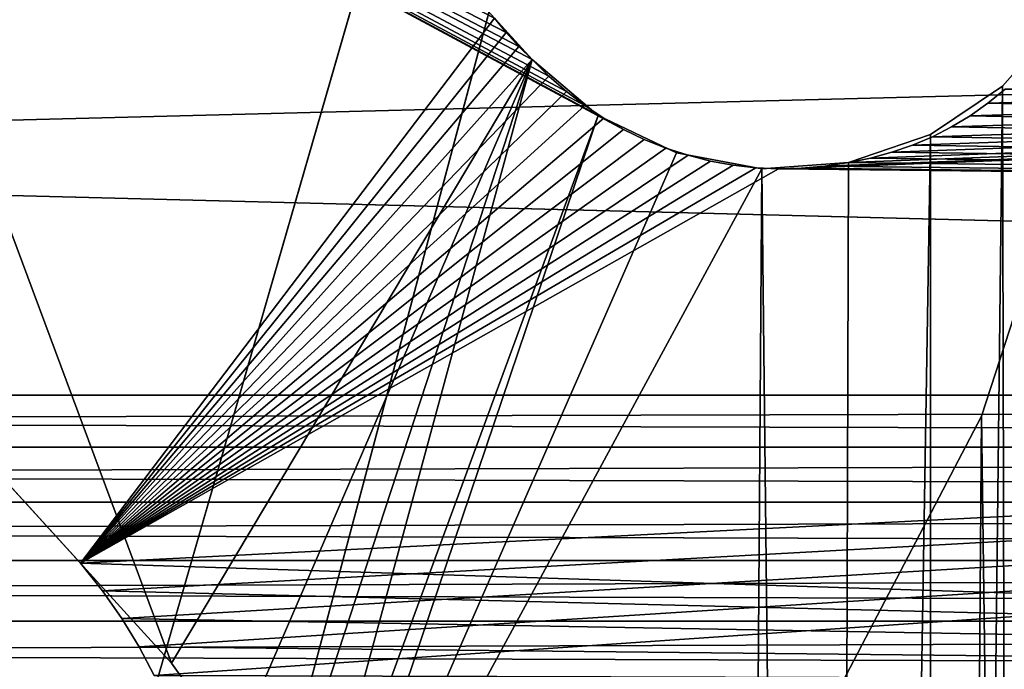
# Model space of a CAD drawing. Header units: millimetres. Extents: x -105 to 105, y -91 to 91.
# Tile 953 of 1056: x 3.3 to 5.5, y 17.14 to 18.58. Entities that reach past the tile are written whole.
import ezdxf

# ---------------------------------------------------------------- set-up
doc = ezdxf.new("R2010")
doc.units = ezdxf.units.MM
doc.header["$LTSCALE"] = 22.850203
for name, color, linetype in [('1', 7, 'CONTINUOUS'), ('2', 7, 'CONTINUOUS'), ('405', 7, 'CONTINUOUS'), ('406', 7, 'CONTINUOUS'), ('552', 7, 'CONTINUOUS'), ('553', 7, 'CONTINUOUS'), ('554', 7, 'CONTINUOUS'), ('575', 7, 'CONTINUOUS'), ('576', 7, 'CONTINUOUS'), ('770', 7, 'CONTINUOUS'), ('771', 7, 'CONTINUOUS'), ('804', 7, 'CONTINUOUS'), ('823', 7, 'CONTINUOUS')]:
    doc.layers.add(name, color=color, linetype=linetype)

msp = doc.modelspace()

# ---------------------------------------------------------------- linework, layer by layer
at = {"layer": '1', "linetype": 'CONTINUOUS'}
for points in [[(20.6759, 17.7472, 9.5), (19.7192, 18.7813, 9.5), (-20.6759, 17.7472, 9.5), (20.6759, 17.7472, 9.5)], [(-20.6759, 17.7472, 9.5), (19.7192, 18.7813, 9.5), (-19.7192, 18.7813, 9.5), (-20.6759, 17.7472, 9.5)], [(20.7795, 17.6313, 9.5), (20.6759, 17.7472, 9.5), (-20.7795, 17.6313, 9.5), (20.7795, 17.6313, 9.5)], [(-20.7795, 17.6313, 9.5), (20.6759, 17.7472, 9.5), (-20.6759, 17.7472, 9.5), (-20.7795, 17.6313, 9.5)], [(20.8741, 17.5085, 9.5), (20.7795, 17.6313, 9.5), (-20.8741, 17.5085, 9.5), (20.8741, 17.5085, 9.5)], [(-20.8741, 17.5085, 9.5), (20.7795, 17.6313, 9.5), (-20.7795, 17.6313, 9.5), (-20.8741, 17.5085, 9.5)], [(20.9596, 17.3787, 9.5), (20.8741, 17.5085, 9.5), (-20.9596, 17.3787, 9.5), (20.9596, 17.3787, 9.5)], [(-20.9596, 17.3787, 9.5), (20.8741, 17.5085, 9.5), (-20.8741, 17.5085, 9.5), (-20.9596, 17.3787, 9.5)], [(21.0352, 17.2434, 9.5), (20.9596, 17.3787, 9.5), (-21.0352, 17.2434, 9.5), (21.0352, 17.2434, 9.5)], [(-21.0352, 17.2434, 9.5), (20.9596, 17.3787, 9.5), (-20.9596, 17.3787, 9.5), (-21.0352, 17.2434, 9.5)], [(21.1009, 17.1025, 9.5), (21.0352, 17.2434, 9.5), (-21.1009, 17.1025, 9.5), (21.1009, 17.1025, 9.5)], [(-21.1009, 17.1025, 9.5), (21.0352, 17.2434, 9.5), (-21.0352, 17.2434, 9.5), (-21.1009, 17.1025, 9.5)]]:
    msp.add_3dface(points, dxfattribs=at)
at = {"layer": '2', "linetype": 'CONTINUOUS'}
for points in [[(-20.6759, 17.7472, 7.5), (-19.7192, 18.7813, 7.5), (20.6759, 17.7472, 7.5), (-20.6759, 17.7472, 7.5)], [(20.6759, 17.7472, 7.5), (-19.7192, 18.7813, 7.5), (19.7192, 18.7813, 7.5), (20.6759, 17.7472, 7.5)], [(-20.7795, 17.6313, 7.5), (-20.6759, 17.7472, 7.5), (20.7795, 17.6313, 7.5), (-20.7795, 17.6313, 7.5)], [(20.7795, 17.6313, 7.5), (-20.6759, 17.7472, 7.5), (20.6759, 17.7472, 7.5), (20.7795, 17.6313, 7.5)], [(-20.8741, 17.5085, 7.5), (-20.7795, 17.6313, 7.5), (20.8741, 17.5085, 7.5), (-20.8741, 17.5085, 7.5)], [(20.8741, 17.5085, 7.5), (-20.7795, 17.6313, 7.5), (20.7795, 17.6313, 7.5), (20.8741, 17.5085, 7.5)], [(-20.9596, 17.3787, 7.5), (-20.8741, 17.5085, 7.5), (20.9596, 17.3787, 7.5), (-20.9596, 17.3787, 7.5)], [(20.9596, 17.3787, 7.5), (-20.8741, 17.5085, 7.5), (20.8741, 17.5085, 7.5), (20.9596, 17.3787, 7.5)], [(-21.0352, 17.2434, 7.5), (-20.9596, 17.3787, 7.5), (21.0352, 17.2434, 7.5), (-21.0352, 17.2434, 7.5)], [(21.0352, 17.2434, 7.5), (-20.9596, 17.3787, 7.5), (20.9596, 17.3787, 7.5), (21.0352, 17.2434, 7.5)], [(-21.1009, 17.1025, 7.5), (-21.0352, 17.2434, 7.5), (21.1009, 17.1025, 7.5), (-21.1009, 17.1025, 7.5)], [(21.1009, 17.1025, 7.5), (-21.0352, 17.2434, 7.5), (21.0352, 17.2434, 7.5), (21.1009, 17.1025, 7.5)]]:
    msp.add_3dface(points, dxfattribs=at)
at = {"layer": '405', "linetype": 'CONTINUOUS'}
for points in [[(4.3619, 18.5879, 34.5), (0.5546, 20.5417, 34.5), (3.4401, 17.3723, 34.5), (4.3619, 18.5879, 34.5)], [(18, 18.109, 34.5), (17.979, 18.7525, 34.5), (5.0466, 18.2531, 34.5), (18, 18.109, 34.5)], [(5.0466, 18.2531, 34.5), (17.979, 18.7525, 34.5), (5.0984, 18.2576, 34.5), (5.0466, 18.2531, 34.5)], [(5.0984, 18.2576, 34.5), (17.979, 18.7525, 34.5), (5.1508, 18.2656, 34.5), (5.0984, 18.2576, 34.5)], [(5.1508, 18.2656, 34.5), (17.979, 18.7525, 34.5), (5.2002, 18.2757, 34.5), (5.1508, 18.2656, 34.5)], [(5.2002, 18.2757, 34.5), (17.979, 18.7525, 34.5), (5.2479, 18.2887, 34.5), (5.2002, 18.2757, 34.5)], [(5.2479, 18.2887, 34.5), (17.979, 18.7525, 34.5), (5.2939, 18.3046, 34.5), (5.2479, 18.2887, 34.5)], [(5.2939, 18.3046, 34.5), (17.979, 18.7525, 34.5), (5.3382, 18.3234, 34.5), (5.2939, 18.3046, 34.5)], [(5.3382, 18.3234, 34.5), (17.979, 18.7525, 34.5), (5.3808, 18.3452, 34.5), (5.3382, 18.3234, 34.5)], [(5.3808, 18.3452, 34.5), (17.979, 18.7525, 34.5), (5.4218, 18.37, 34.5), (5.3808, 18.3452, 34.5)], [(5.4218, 18.37, 34.5), (17.979, 18.7525, 34.5), (5.4617, 18.3983, 34.5), (5.4218, 18.37, 34.5)], [(5.4617, 18.3983, 34.5), (17.979, 18.7525, 34.5), (5.4999, 18.4295, 34.5), (5.4617, 18.3983, 34.5)], [(4.3883, 18.5557, 34.5), (4.3619, 18.5879, 34.5), (3.4401, 17.3723, 34.5), (4.3883, 18.5557, 34.5)], [(4.4164, 18.5249, 34.5), (4.3883, 18.5557, 34.5), (3.4401, 17.3723, 34.5), (4.4164, 18.5249, 34.5)], [(4.446, 18.4955, 34.5), (4.4164, 18.5249, 34.5), (3.4401, 17.3723, 34.5), (4.446, 18.4955, 34.5)], [(4.4836, 18.4582, 34.5), (4.446, 18.4955, 34.5), (3.4401, 17.3723, 34.5), (4.4836, 18.4582, 34.5)], [(4.5228, 18.4239, 34.5), (4.4836, 18.4582, 34.5), (3.4401, 17.3723, 34.5), (4.5228, 18.4239, 34.5)], [(4.5636, 18.3927, 34.5), (4.5228, 18.4239, 34.5), (3.4401, 17.3723, 34.5), (4.5636, 18.3927, 34.5)], [(4.606, 18.3646, 34.5), (4.5636, 18.3927, 34.5), (3.4401, 17.3723, 34.5), (4.606, 18.3646, 34.5)], [(4.65, 18.3395, 34.5), (4.606, 18.3646, 34.5), (3.4401, 17.3723, 34.5), (4.65, 18.3395, 34.5)], [(4.696, 18.3173, 34.5), (4.65, 18.3395, 34.5), (3.4401, 17.3723, 34.5), (4.696, 18.3173, 34.5)], [(4.7441, 18.2981, 34.5), (4.696, 18.3173, 34.5), (3.4401, 17.3723, 34.5), (4.7441, 18.2981, 34.5)], [(4.7936, 18.2819, 34.5), (4.7441, 18.2981, 34.5), (3.4401, 17.3723, 34.5), (4.7936, 18.2819, 34.5)], [(4.8438, 18.2691, 34.5), (4.7936, 18.2819, 34.5), (3.4401, 17.3723, 34.5), (4.8438, 18.2691, 34.5)], [(4.8941, 18.2599, 34.5), (4.8438, 18.2691, 34.5), (3.4401, 17.3723, 34.5), (4.8941, 18.2599, 34.5)], [(4.9444, 18.2542, 34.5), (4.8941, 18.2599, 34.5), (3.4401, 17.3723, 34.5), (4.9444, 18.2542, 34.5)], [(4.9952, 18.2519, 34.5), (4.9444, 18.2542, 34.5), (3.4401, 17.3723, 34.5), (4.9952, 18.2519, 34.5)], [(18, 18.109, 34.5), (4.9952, 18.2519, 34.5), (3.4401, 17.3723, 34.5), (18, 18.109, 34.5)], [(4.9952, 18.2519, 34.5), (18, 18.109, 34.5), (5.0466, 18.2531, 34.5), (4.9952, 18.2519, 34.5)], [(3.4886, 17.3109, 34.5), (18, 18.109, 34.5), (3.4401, 17.3723, 34.5), (3.4886, 17.3109, 34.5)], [(3.5321, 17.2487, 34.5), (18, 18.109, 34.5), (3.4886, 17.3109, 34.5), (3.5321, 17.2487, 34.5)], [(3.5706, 17.1857, 34.5), (18, 18.109, 34.5), (3.5321, 17.2487, 34.5), (3.5706, 17.1857, 34.5)], [(3.6041, 17.1219, 34.5), (18, 18.109, 34.5), (3.5706, 17.1857, 34.5), (3.6041, 17.1219, 34.5)], [(12, 17.0972, 34.5), (18, 18.109, 34.5), (3.6041, 17.1219, 34.5), (12, 17.0972, 34.5)]]:
    msp.add_3dface(points, dxfattribs=at)
at = {"layer": '406', "linetype": 'CONTINUOUS'}
for points in [[(4.606, 18.3646, 32.5), (4.65, 18.3395, 32.5), (0.5546, 20.5417, 32.5), (4.606, 18.3646, 32.5)], [(0.5546, 20.5417, 32.5), (4.65, 18.3395, 32.5), (3.4401, 17.3723, 32.5), (0.5546, 20.5417, 32.5)], [(4.5636, 18.3927, 32.5), (4.606, 18.3646, 32.5), (0.5546, 20.5417, 32.5), (4.5636, 18.3927, 32.5)], [(4.5228, 18.4239, 32.5), (4.5636, 18.3927, 32.5), (0.5546, 20.5417, 32.5), (4.5228, 18.4239, 32.5)], [(4.4836, 18.4582, 32.5), (4.5228, 18.4239, 32.5), (0.5546, 20.5417, 32.5), (4.4836, 18.4582, 32.5)], [(4.446, 18.4955, 32.5), (4.4836, 18.4582, 32.5), (0.5546, 20.5417, 32.5), (4.446, 18.4955, 32.5)], [(4.4164, 18.5249, 32.5), (4.446, 18.4955, 32.5), (0.5546, 20.5417, 32.5), (4.4164, 18.5249, 32.5)], [(4.3883, 18.5557, 32.5), (4.4164, 18.5249, 32.5), (0.5546, 20.5417, 32.5), (4.3883, 18.5557, 32.5)], [(4.3619, 18.5879, 32.5), (4.3883, 18.5557, 32.5), (0.5546, 20.5417, 32.5), (4.3619, 18.5879, 32.5)], [(5.4999, 18.4295, 32.5), (18, 18.109, 32.5), (5.4617, 18.3983, 32.5), (5.4999, 18.4295, 32.5)], [(5.4617, 18.3983, 32.5), (18, 18.109, 32.5), (5.4218, 18.37, 32.5), (5.4617, 18.3983, 32.5)], [(5.4218, 18.37, 32.5), (18, 18.109, 32.5), (5.3808, 18.3452, 32.5), (5.4218, 18.37, 32.5)], [(5.3808, 18.3452, 32.5), (18, 18.109, 32.5), (5.3382, 18.3234, 32.5), (5.3808, 18.3452, 32.5)], [(4.65, 18.3395, 32.5), (4.696, 18.3173, 32.5), (3.4401, 17.3723, 32.5), (4.65, 18.3395, 32.5)], [(5.3382, 18.3234, 32.5), (18, 18.109, 32.5), (5.2939, 18.3046, 32.5), (5.3382, 18.3234, 32.5)], [(4.696, 18.3173, 32.5), (4.7441, 18.2981, 32.5), (3.4401, 17.3723, 32.5), (4.696, 18.3173, 32.5)], [(4.7441, 18.2981, 32.5), (4.7936, 18.2819, 32.5), (3.4401, 17.3723, 32.5), (4.7441, 18.2981, 32.5)], [(5.2939, 18.3046, 32.5), (18, 18.109, 32.5), (5.2479, 18.2887, 32.5), (5.2939, 18.3046, 32.5)], [(4.7936, 18.2819, 32.5), (4.8438, 18.2691, 32.5), (3.4401, 17.3723, 32.5), (4.7936, 18.2819, 32.5)], [(5.2479, 18.2887, 32.5), (18, 18.109, 32.5), (5.2002, 18.2757, 32.5), (5.2479, 18.2887, 32.5)], [(4.8438, 18.2691, 32.5), (4.8941, 18.2599, 32.5), (3.4401, 17.3723, 32.5), (4.8438, 18.2691, 32.5)], [(4.8941, 18.2599, 32.5), (4.9444, 18.2542, 32.5), (3.4401, 17.3723, 32.5), (4.8941, 18.2599, 32.5)], [(4.9444, 18.2542, 32.5), (4.9952, 18.2519, 32.5), (3.4401, 17.3723, 32.5), (4.9444, 18.2542, 32.5)], [(5.0984, 18.2576, 32.5), (18, 18.109, 32.5), (5.0466, 18.2531, 32.5), (5.0984, 18.2576, 32.5)], [(5.1508, 18.2656, 32.5), (18, 18.109, 32.5), (5.0984, 18.2576, 32.5), (5.1508, 18.2656, 32.5)], [(5.2002, 18.2757, 32.5), (18, 18.109, 32.5), (5.1508, 18.2656, 32.5), (5.2002, 18.2757, 32.5)], [(4.9952, 18.2519, 32.5), (18, 18.109, 32.5), (3.4401, 17.3723, 32.5), (4.9952, 18.2519, 32.5)], [(5.0466, 18.2531, 32.5), (18, 18.109, 32.5), (4.9952, 18.2519, 32.5), (5.0466, 18.2531, 32.5)], [(18, 18.109, 32.5), (12, 17.0972, 32.5), (3.4401, 17.3723, 32.5), (18, 18.109, 32.5)], [(3.4401, 17.3723, 32.5), (12, 17.0972, 32.5), (3.4886, 17.3109, 32.5), (3.4401, 17.3723, 32.5)], [(3.4886, 17.3109, 32.5), (12, 17.0972, 32.5), (3.5321, 17.2487, 32.5), (3.4886, 17.3109, 32.5)], [(3.5321, 17.2487, 32.5), (12, 17.0972, 32.5), (3.5706, 17.1857, 32.5), (3.5321, 17.2487, 32.5)], [(3.5706, 17.1857, 32.5), (12, 17.0972, 32.5), (3.6041, 17.1219, 32.5), (3.5706, 17.1857, 32.5)]]:
    msp.add_3dface(points, dxfattribs=at)
at = {"layer": '552', "linetype": 'CONTINUOUS'}
for points in [[(5.4617, 18.3983, 34.5), (5.4999, 18.4295, 34.5), (5.4617, 18.3983, 32.5), (5.4617, 18.3983, 34.5)], [(5.4999, 18.4295, 34.5), (5.4999, 18.4295, 32.5), (5.4617, 18.3983, 32.5), (5.4999, 18.4295, 34.5)], [(5.4218, 18.37, 34.5), (5.4617, 18.3983, 34.5), (5.4218, 18.37, 32.5), (5.4218, 18.37, 34.5)], [(5.4617, 18.3983, 34.5), (5.4617, 18.3983, 32.5), (5.4218, 18.37, 32.5), (5.4617, 18.3983, 34.5)], [(5.3808, 18.3452, 34.5), (5.4218, 18.37, 34.5), (5.3808, 18.3452, 32.5), (5.3808, 18.3452, 34.5)], [(5.4218, 18.37, 34.5), (5.4218, 18.37, 32.5), (5.3808, 18.3452, 32.5), (5.4218, 18.37, 34.5)], [(5.3382, 18.3234, 34.5), (5.3808, 18.3452, 34.5), (5.3382, 18.3234, 32.5), (5.3382, 18.3234, 34.5)], [(5.3808, 18.3452, 34.5), (5.3808, 18.3452, 32.5), (5.3382, 18.3234, 32.5), (5.3808, 18.3452, 34.5)], [(5.2939, 18.3046, 34.5), (5.3382, 18.3234, 34.5), (5.2939, 18.3046, 32.5), (5.2939, 18.3046, 34.5)], [(5.3382, 18.3234, 34.5), (5.3382, 18.3234, 32.5), (5.2939, 18.3046, 32.5), (5.3382, 18.3234, 34.5)], [(5.2479, 18.2887, 34.5), (5.2939, 18.3046, 34.5), (5.2479, 18.2887, 32.5), (5.2479, 18.2887, 34.5)], [(5.2939, 18.3046, 34.5), (5.2939, 18.3046, 32.5), (5.2479, 18.2887, 32.5), (5.2939, 18.3046, 34.5)], [(5.2002, 18.2757, 34.5), (5.2479, 18.2887, 34.5), (5.2002, 18.2757, 32.5), (5.2002, 18.2757, 34.5)], [(5.2479, 18.2887, 34.5), (5.2479, 18.2887, 32.5), (5.2002, 18.2757, 32.5), (5.2479, 18.2887, 34.5)], [(5.1508, 18.2656, 34.5), (5.2002, 18.2757, 34.5), (5.1508, 18.2656, 32.5), (5.1508, 18.2656, 34.5)], [(5.2002, 18.2757, 34.5), (5.2002, 18.2757, 32.5), (5.1508, 18.2656, 32.5), (5.2002, 18.2757, 34.5)]]:
    msp.add_3dface(points, dxfattribs=at)
at = {"layer": '553', "linetype": 'CONTINUOUS'}
for points in [[(4.446, 18.4955, 34.5), (4.4836, 18.4582, 34.5), (4.446, 18.4955, 32.5), (4.446, 18.4955, 34.5)], [(4.4836, 18.4582, 34.5), (4.4836, 18.4582, 32.5), (4.446, 18.4955, 32.5), (4.4836, 18.4582, 34.5)], [(4.4836, 18.4582, 34.5), (4.5228, 18.4239, 34.5), (4.4836, 18.4582, 32.5), (4.4836, 18.4582, 34.5)], [(4.5228, 18.4239, 34.5), (4.5228, 18.4239, 32.5), (4.4836, 18.4582, 32.5), (4.5228, 18.4239, 34.5)], [(4.5228, 18.4239, 34.5), (4.5636, 18.3927, 34.5), (4.5228, 18.4239, 32.5), (4.5228, 18.4239, 34.5)], [(4.5636, 18.3927, 34.5), (4.5636, 18.3927, 32.5), (4.5228, 18.4239, 32.5), (4.5636, 18.3927, 34.5)], [(4.5636, 18.3927, 34.5), (4.606, 18.3646, 34.5), (4.5636, 18.3927, 32.5), (4.5636, 18.3927, 34.5)], [(4.606, 18.3646, 34.5), (4.606, 18.3646, 32.5), (4.5636, 18.3927, 32.5), (4.606, 18.3646, 34.5)], [(4.606, 18.3646, 34.5), (4.65, 18.3395, 34.5), (4.606, 18.3646, 32.5), (4.606, 18.3646, 34.5)], [(4.65, 18.3395, 34.5), (4.65, 18.3395, 32.5), (4.606, 18.3646, 32.5), (4.65, 18.3395, 34.5)], [(4.65, 18.3395, 34.5), (4.696, 18.3173, 34.5), (4.65, 18.3395, 32.5), (4.65, 18.3395, 34.5)], [(4.696, 18.3173, 34.5), (4.696, 18.3173, 32.5), (4.65, 18.3395, 32.5), (4.696, 18.3173, 34.5)], [(4.696, 18.3173, 34.5), (4.7441, 18.2981, 34.5), (4.696, 18.3173, 32.5), (4.696, 18.3173, 34.5)], [(4.7441, 18.2981, 34.5), (4.7441, 18.2981, 32.5), (4.696, 18.3173, 32.5), (4.7441, 18.2981, 34.5)], [(4.7441, 18.2981, 34.5), (4.7936, 18.2819, 34.5), (4.7441, 18.2981, 32.5), (4.7441, 18.2981, 34.5)], [(4.7936, 18.2819, 34.5), (4.7936, 18.2819, 32.5), (4.7441, 18.2981, 32.5), (4.7936, 18.2819, 34.5)], [(4.7936, 18.2819, 34.5), (4.8438, 18.2691, 34.5), (4.7936, 18.2819, 32.5), (4.7936, 18.2819, 34.5)], [(4.8438, 18.2691, 34.5), (4.8438, 18.2691, 32.5), (4.7936, 18.2819, 32.5), (4.8438, 18.2691, 34.5)], [(4.8438, 18.2691, 34.5), (4.8941, 18.2599, 34.5), (4.8438, 18.2691, 32.5), (4.8438, 18.2691, 34.5)], [(4.8941, 18.2599, 34.5), (4.8941, 18.2599, 32.5), (4.8438, 18.2691, 32.5), (4.8941, 18.2599, 34.5)], [(4.8941, 18.2599, 34.5), (4.9444, 18.2542, 34.5), (4.8941, 18.2599, 32.5), (4.8941, 18.2599, 34.5)], [(4.9444, 18.2542, 34.5), (4.9444, 18.2542, 32.5), (4.8941, 18.2599, 32.5), (4.9444, 18.2542, 34.5)], [(4.9444, 18.2542, 34.5), (4.9952, 18.2519, 34.5), (4.9444, 18.2542, 32.5), (4.9444, 18.2542, 34.5)], [(4.9952, 18.2519, 34.5), (4.9952, 18.2519, 32.5), (4.9444, 18.2542, 32.5), (4.9952, 18.2519, 34.5)], [(5.0466, 18.2531, 34.5), (5.0984, 18.2576, 34.5), (5.0466, 18.2531, 32.5), (5.0466, 18.2531, 34.5)], [(5.0984, 18.2576, 34.5), (5.0984, 18.2576, 32.5), (5.0466, 18.2531, 32.5), (5.0984, 18.2576, 34.5)], [(5.0984, 18.2576, 34.5), (5.1508, 18.2656, 34.5), (5.0984, 18.2576, 32.5), (5.0984, 18.2576, 34.5)], [(5.1508, 18.2656, 34.5), (5.1508, 18.2656, 32.5), (5.0984, 18.2576, 32.5), (5.1508, 18.2656, 34.5)], [(4.9952, 18.2519, 34.5), (5.0466, 18.2531, 34.5), (4.9952, 18.2519, 32.5), (4.9952, 18.2519, 34.5)], [(5.0466, 18.2531, 34.5), (5.0466, 18.2531, 32.5), (4.9952, 18.2519, 32.5), (5.0466, 18.2531, 34.5)]]:
    msp.add_3dface(points, dxfattribs=at)
at = {"layer": '554', "linetype": 'CONTINUOUS'}
for points in [[(4.3619, 18.5879, 34.5), (4.3883, 18.5557, 34.5), (4.3619, 18.5879, 32.5), (4.3619, 18.5879, 34.5)], [(4.3883, 18.5557, 34.5), (4.3883, 18.5557, 32.5), (4.3619, 18.5879, 32.5), (4.3883, 18.5557, 34.5)], [(4.3883, 18.5557, 34.5), (4.4164, 18.5249, 34.5), (4.3883, 18.5557, 32.5), (4.3883, 18.5557, 34.5)], [(4.4164, 18.5249, 34.5), (4.4164, 18.5249, 32.5), (4.3883, 18.5557, 32.5), (4.4164, 18.5249, 34.5)], [(4.4164, 18.5249, 34.5), (4.446, 18.4955, 34.5), (4.4164, 18.5249, 32.5), (4.4164, 18.5249, 34.5)], [(4.446, 18.4955, 34.5), (4.446, 18.4955, 32.5), (4.4164, 18.5249, 32.5), (4.446, 18.4955, 34.5)]]:
    msp.add_3dface(points, dxfattribs=at)
at = {"layer": '575', "linetype": 'CONTINUOUS'}
for points in [[(3.4401, 17.3723, 34.5), (0.5546, 20.5417, 34.5), (3.4401, 17.3723, 32.5), (3.4401, 17.3723, 34.5)], [(0.5546, 20.5417, 34.5), (0.5546, 20.5417, 32.5), (3.4401, 17.3723, 32.5), (0.5546, 20.5417, 34.5)]]:
    msp.add_3dface(points, dxfattribs=at)
at = {"layer": '576', "linetype": 'CONTINUOUS'}
for points in [[(3.4886, 17.3109, 34.5), (3.4401, 17.3723, 34.5), (3.4886, 17.3109, 32.5), (3.4886, 17.3109, 34.5)], [(3.4401, 17.3723, 34.5), (3.4401, 17.3723, 32.5), (3.4886, 17.3109, 32.5), (3.4401, 17.3723, 34.5)], [(3.5321, 17.2487, 34.5), (3.4886, 17.3109, 34.5), (3.5321, 17.2487, 32.5), (3.5321, 17.2487, 34.5)], [(3.4886, 17.3109, 34.5), (3.4886, 17.3109, 32.5), (3.5321, 17.2487, 32.5), (3.4886, 17.3109, 34.5)], [(3.5706, 17.1857, 34.5), (3.5321, 17.2487, 34.5), (3.5706, 17.1857, 32.5), (3.5706, 17.1857, 34.5)], [(3.5321, 17.2487, 34.5), (3.5321, 17.2487, 32.5), (3.5706, 17.1857, 32.5), (3.5321, 17.2487, 34.5)], [(3.6041, 17.1219, 34.5), (3.5706, 17.1857, 34.5), (3.6041, 17.1219, 32.5), (3.6041, 17.1219, 34.5)], [(3.5706, 17.1857, 34.5), (3.5706, 17.1857, 32.5), (3.6041, 17.1219, 32.5), (3.5706, 17.1857, 34.5)]]:
    msp.add_3dface(points, dxfattribs=at)
at = {"layer": '770', "linetype": 'CONTINUOUS'}
msp.add_3dface([(4.8948, 7.7612, 7.5), (9.047, 11.1583, 7.5), (9.8629, 17.8917, 7.5), (4.8948, 7.7612, 7.5)], dxfattribs=at)
at = {"layer": '771', "linetype": 'CONTINUOUS'}
for points in [[(4.8948, 7.7612, 2.5), (9.8629, 17.8917, 2.5), (4.8996, 5.8665, 2.5), (4.8948, 7.7612, 2.5)], [(4.8996, 5.8665, 2.5), (9.8629, 17.8917, 2.5), (4.9545, 5.764, 2.5), (4.8996, 5.8665, 2.5)], [(4.9545, 5.764, 2.5), (9.8629, 17.8917, 2.5), (5.0151, 5.6639, 2.5), (4.9545, 5.764, 2.5)], [(5.0151, 5.6639, 2.5), (9.8629, 17.8917, 2.5), (5.0808, 5.567, 2.5), (5.0151, 5.6639, 2.5)], [(5.0808, 5.567, 2.5), (9.8629, 17.8917, 2.5), (5.1511, 5.474, 2.5), (5.0808, 5.567, 2.5)], [(5.1511, 5.474, 2.5), (9.8629, 17.8917, 2.5), (5.2255, 5.3858, 2.5), (5.1511, 5.474, 2.5)], [(5.2255, 5.3858, 2.5), (9.8629, 17.8917, 2.5), (5.3033, 5.3033, 2.5), (5.2255, 5.3858, 2.5)], [(5.3033, 5.3033, 2.5), (9.8629, 17.8917, 2.5), (5.3859, 5.2254, 2.5), (5.3033, 5.3033, 2.5)], [(5.3859, 5.2254, 2.5), (9.8629, 17.8917, 2.5), (5.474, 5.1511, 2.5), (5.3859, 5.2254, 2.5)], [(5.474, 5.1511, 2.5), (9.8629, 17.8917, 2.5), (5.567, 5.0807, 2.5), (5.474, 5.1511, 2.5)]]:
    msp.add_3dface(points, dxfattribs=at)
at = {"layer": '804', "linetype": 'CONTINUOUS'}
for points in [[(4.8948, 7.7612, 7.5), (9.8629, 17.8917, 7.5), (4.8948, 7.7612, 2.5), (4.8948, 7.7612, 7.5)], [(9.8629, 17.8917, 7.5), (9.8629, 17.8917, 2.5), (4.8948, 7.7612, 2.5), (9.8629, 17.8917, 7.5)]]:
    msp.add_3dface(points, dxfattribs=at)
at = {"layer": '823', "linetype": 'CONTINUOUS'}
for points in [[(8.0511, 32.4952, 7.5), (-0.3229, 3.4851, 7.5), (1.5265, 45.0292, 7.5), (8.0511, 32.4952, 7.5)], [(1.5265, 45.0292, 9.5), (0.3229, 3.4851, 9.5), (8.0511, 32.4952, 9.5), (1.5265, 45.0292, 9.5)], [(8.0511, 32.4952, 7.5), (8.5511, 10.3882, 7.5), (-0.3229, 3.4851, 7.5), (8.0511, 32.4952, 7.5)], [(0.3229, 3.4851, 9.5), (8.5511, 10.3882, 9.5), (8.0511, 32.4952, 9.5), (0.3229, 3.4851, 9.5)], [(3.6428, 17.1496, 34.5), (2.2401, 20.9185, 34.5), (0.5546, 20.5417, 34.5), (3.6428, 17.1496, 34.5)], [(0.5546, 20.5417, 32.5), (2.2401, 20.9185, 32.5), (3.6428, 17.1496, 32.5), (0.5546, 20.5417, 32.5)], [(4.446, 18.4955, 32.5), (2.2401, 20.9185, 32.5), (4.446, 18.4955, 34.5), (4.446, 18.4955, 32.5)], [(4.446, 18.4955, 34.5), (2.2401, 20.9185, 32.5), (2.2401, 20.9185, 34.5), (4.446, 18.4955, 34.5)], [(3.6428, 17.1496, 34.5), (4.446, 18.4955, 34.5), (2.2401, 20.9185, 34.5), (3.6428, 17.1496, 34.5)], [(3.6428, 17.1496, 32.5), (2.2401, 20.9185, 32.5), (4.446, 18.4955, 32.5), (3.6428, 17.1496, 32.5)], [(0.5546, 20.5417, 32.5), (3.6428, 17.1496, 32.5), (0.5546, 20.5417, 34.5), (0.5546, 20.5417, 32.5)], [(0.5546, 20.5417, 34.5), (3.6428, 17.1496, 32.5), (3.6428, 17.1496, 34.5), (0.5546, 20.5417, 34.5)], [(5.6222, 18.5808, 34.5), (5.6222, 18.5808, 32.5), (5.4943, 18.4358, 34.5), (5.6222, 18.5808, 34.5)], [(5.4943, 18.4358, 34.5), (5.6222, 18.5808, 32.5), (5.4943, 18.4358, 32.5), (5.4943, 18.4358, 34.5)], [(5.5282, 4.3318, 34.5), (5.6222, 18.5808, 34.5), (5.4943, 18.4358, 34.5), (5.5282, 4.3318, 34.5)], [(5.5282, 4.3318, 32.5), (5.4943, 18.4358, 32.5), (5.6222, 18.5808, 32.5), (5.5282, 4.3318, 32.5)], [(3.7816, 16.9547, 34.5), (4.446, 18.4955, 34.5), (3.6428, 17.1496, 34.5), (3.7816, 16.9547, 34.5)], [(3.6428, 17.1496, 32.5), (4.446, 18.4955, 32.5), (3.7816, 16.9547, 32.5), (3.6428, 17.1496, 32.5)], [(3.87, 16.7324, 34.5), (4.446, 18.4955, 34.5), (3.7816, 16.9547, 34.5), (3.87, 16.7324, 34.5)], [(3.7816, 16.9547, 32.5), (4.446, 18.4955, 32.5), (3.87, 16.7324, 32.5), (3.7816, 16.9547, 32.5)], [(3.9032, 16.4955, 34.5), (4.446, 18.4955, 34.5), (3.87, 16.7324, 34.5), (3.9032, 16.4955, 34.5)], [(3.87, 16.7324, 32.5), (4.446, 18.4955, 32.5), (3.9032, 16.4955, 32.5), (3.87, 16.7324, 32.5)], [(3.9032, 16.4955, 34.5), (4.5935, 18.3705, 34.5), (4.446, 18.4955, 34.5), (3.9032, 16.4955, 34.5)], [(3.9032, 16.4955, 32.5), (4.446, 18.4955, 32.5), (4.5935, 18.3705, 32.5), (3.9032, 16.4955, 32.5)], [(4.5935, 18.3705, 34.5), (4.5935, 18.3705, 32.5), (4.446, 18.4955, 34.5), (4.5935, 18.3705, 34.5)], [(4.446, 18.4955, 34.5), (4.5935, 18.3705, 32.5), (4.446, 18.4955, 32.5), (4.446, 18.4955, 34.5)], [(5.4943, 18.4358, 34.5), (5.4943, 18.4358, 32.5), (5.3336, 18.3284, 34.5), (5.4943, 18.4358, 34.5)], [(5.3336, 18.3284, 34.5), (5.4943, 18.4358, 32.5), (5.3336, 18.3284, 32.5), (5.3336, 18.3284, 34.5)], [(5.3348, 4.4916, 34.5), (5.4943, 18.4358, 34.5), (5.3336, 18.3284, 34.5), (5.3348, 4.4916, 34.5)], [(5.3348, 4.4916, 32.5), (5.3336, 18.3284, 32.5), (5.4943, 18.4358, 32.5), (5.3348, 4.4916, 32.5)], [(5.5282, 4.3318, 34.5), (5.4943, 18.4358, 34.5), (5.3348, 4.4916, 34.5), (5.5282, 4.3318, 34.5)], [(5.3348, 4.4916, 32.5), (5.4943, 18.4358, 32.5), (5.5282, 4.3318, 32.5), (5.3348, 4.4916, 32.5)], [(4.768, 18.2874, 34.5), (4.5935, 18.3705, 34.5), (3.8791, 16.2575, 34.5), (4.768, 18.2874, 34.5)], [(3.8791, 16.2575, 34.5), (4.5935, 18.3705, 34.5), (3.9032, 16.4955, 34.5), (3.8791, 16.2575, 34.5)], [(3.9032, 16.4955, 32.5), (4.5935, 18.3705, 32.5), (3.8791, 16.2575, 32.5), (3.9032, 16.4955, 32.5)], [(3.8791, 16.2575, 32.5), (4.5935, 18.3705, 32.5), (4.768, 18.2874, 32.5), (3.8791, 16.2575, 32.5)], [(4.768, 18.2874, 34.5), (4.768, 18.2874, 32.5), (4.5935, 18.3705, 34.5), (4.768, 18.2874, 34.5)], [(4.5935, 18.3705, 34.5), (4.768, 18.2874, 32.5), (4.5935, 18.3705, 32.5), (4.5935, 18.3705, 34.5)], [(5.3348, 4.4916, 34.5), (5.3336, 18.3284, 34.5), (5.1077, 4.5982, 34.5), (5.3348, 4.4916, 34.5)], [(5.1077, 4.5982, 34.5), (5.3336, 18.3284, 34.5), (5.1508, 18.2656, 34.5), (5.1077, 4.5982, 34.5)], [(5.1508, 18.2656, 32.5), (5.3336, 18.3284, 32.5), (5.1077, 4.5982, 32.5), (5.1508, 18.2656, 32.5)], [(5.1077, 4.5982, 32.5), (5.3336, 18.3284, 32.5), (5.3348, 4.4916, 32.5), (5.1077, 4.5982, 32.5)], [(5.3336, 18.3284, 34.5), (5.3336, 18.3284, 32.5), (5.1508, 18.2656, 34.5), (5.3336, 18.3284, 34.5)], [(5.1508, 18.2656, 34.5), (5.3336, 18.3284, 32.5), (5.1508, 18.2656, 32.5), (5.1508, 18.2656, 34.5)], [(5.6546, 18.3369, 36), (5.6546, 18.3369, 34.5), (5.4477, 17.7002, 36), (5.6546, 18.3369, 36)], [(5.4477, 17.7002, 36), (5.6546, 18.3369, 34.5), (5.4477, 17.7002, 34.5), (5.4477, 17.7002, 36)], [(5.6013, 6.1178, 36), (5.6546, 18.3369, 36), (5.4477, 17.7002, 36), (5.6013, 6.1178, 36)], [(5.6546, 18.3369, 34.5), (5.6013, 6.1178, 34.5), (5.4477, 17.7002, 34.5), (5.6546, 18.3369, 34.5)], [(4.768, 18.2874, 34.5), (3.8791, 16.2575, 34.5), (4.958, 18.2516, 34.5), (4.768, 18.2874, 34.5)], [(3.8791, 16.2575, 32.5), (4.768, 18.2874, 32.5), (4.958, 18.2516, 32.5), (3.8791, 16.2575, 32.5)], [(4.958, 18.2516, 34.5), (4.958, 18.2516, 32.5), (4.768, 18.2874, 34.5), (4.958, 18.2516, 34.5)], [(4.768, 18.2874, 34.5), (4.958, 18.2516, 32.5), (4.768, 18.2874, 32.5), (4.768, 18.2874, 34.5)], [(5.1508, 18.2656, 34.5), (5.1508, 18.2656, 32.5), (4.958, 18.2516, 34.5), (5.1508, 18.2656, 34.5)], [(4.958, 18.2516, 34.5), (5.1508, 18.2656, 32.5), (4.958, 18.2516, 32.5), (4.958, 18.2516, 34.5)], [(5.1077, 4.5982, 34.5), (5.1508, 18.2656, 34.5), (4.958, 18.2516, 34.5), (5.1077, 4.5982, 34.5)], [(5.1508, 18.2656, 32.5), (5.1077, 4.5982, 32.5), (4.958, 18.2516, 32.5), (5.1508, 18.2656, 32.5)], [(4.958, 18.2516, 34.5), (3.8791, 16.2575, 34.5), (4.8613, 4.645, 34.5), (4.958, 18.2516, 34.5)], [(4.958, 18.2516, 32.5), (4.8613, 4.645, 32.5), (3.8791, 16.2575, 32.5), (4.958, 18.2516, 32.5)], [(4.958, 18.2516, 34.5), (4.8613, 4.645, 34.5), (5.1077, 4.5982, 34.5), (4.958, 18.2516, 34.5)], [(4.958, 18.2516, 32.5), (5.1077, 4.5982, 32.5), (4.8613, 4.645, 32.5), (4.958, 18.2516, 32.5)], [(9.8629, 17.8917, 2.5), (4.8948, 7.7612, 2.5), (9.8629, 17.8917, 7.5), (9.8629, 17.8917, 2.5)], [(9.8629, 17.8917, 7.5), (4.8948, 7.7612, 2.5), (4.8948, 7.7612, 7.5), (9.8629, 17.8917, 7.5)], [(4.8948, 7.7612, 7.5), (8.701, 10.75, 7.5), (9.8629, 17.8917, 7.5), (4.8948, 7.7612, 7.5)], [(9.8629, 17.8917, 2.5), (8.701, 10.75, 2.5), (4.8948, 7.7612, 2.5), (9.8629, 17.8917, 2.5)], [(5.4477, 17.7002, 36), (5.4477, 17.7002, 34.5), (5.1376, 17.1069, 36), (5.4477, 17.7002, 36)], [(5.1376, 17.1069, 36), (5.4477, 17.7002, 34.5), (5.1376, 17.1069, 34.5), (5.1376, 17.1069, 36)], [(5.363, 6.497, 36), (5.4477, 17.7002, 36), (5.1376, 17.1069, 36), (5.363, 6.497, 36)], [(5.4477, 17.7002, 34.5), (5.363, 6.497, 34.5), (5.1376, 17.1069, 34.5), (5.4477, 17.7002, 34.5)], [(5.6013, 6.1178, 36), (5.4477, 17.7002, 36), (5.363, 6.497, 36), (5.6013, 6.1178, 36)], [(5.4477, 17.7002, 34.5), (5.6013, 6.1178, 34.5), (5.363, 6.497, 34.5), (5.4477, 17.7002, 34.5)], [(3.6428, 17.1496, 34.5), (3.6428, 17.1496, 32.5), (3.7816, 16.9547, 34.5), (3.6428, 17.1496, 34.5)], [(3.7816, 16.9547, 34.5), (3.6428, 17.1496, 32.5), (3.7816, 16.9547, 32.5), (3.7816, 16.9547, 34.5)]]:
    msp.add_3dface(points, dxfattribs=at)

doc.saveas('drawing.dxf')
